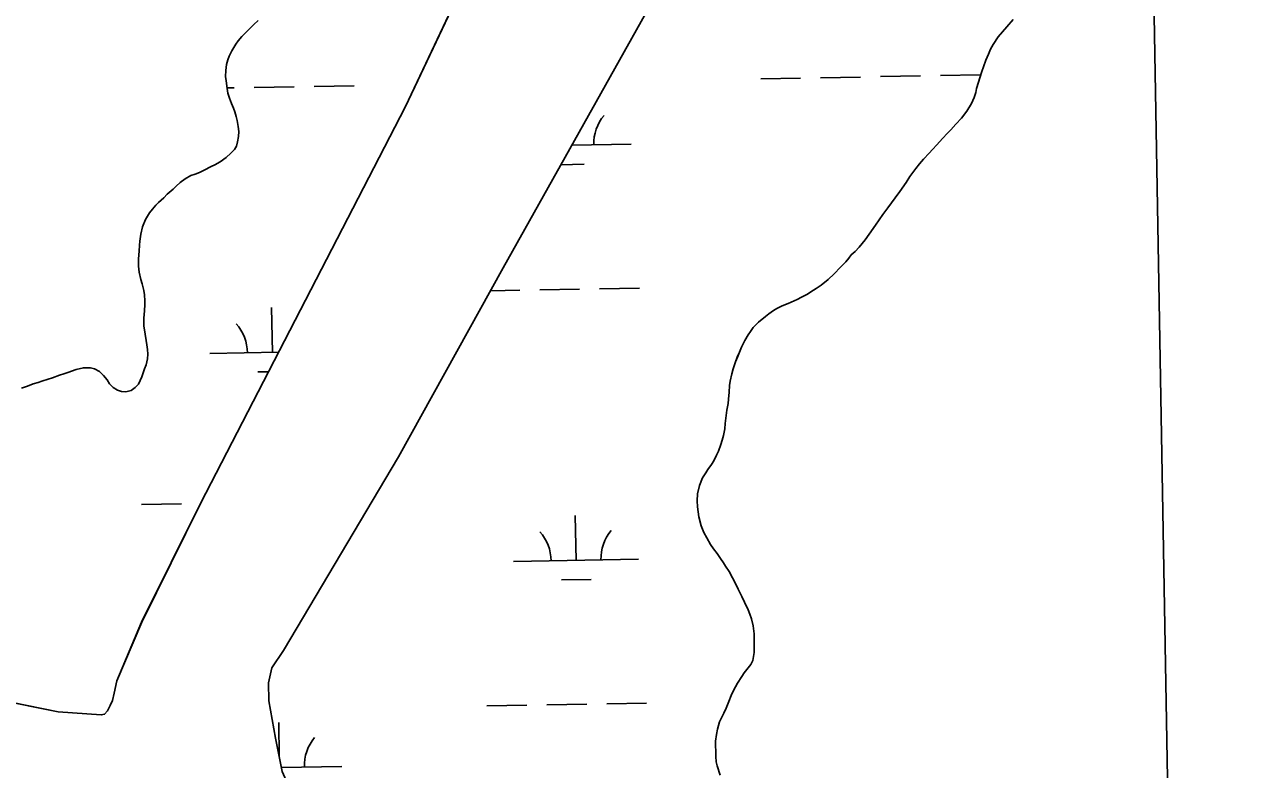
# Model space of a CAD drawing. Extents: x 3887375 to 3925618, y 296674 to 322633.
# Drawn here: x 3922438 to 3923418, y 311693 to 312290 of the extents above; entities that cross this region are included whole.
import ezdxf

# ---------------------------------------------------------------- set-up
doc = ezdxf.new("R2010")
doc.units = 0
for name, color, linetype in [('V-GRID-FRAM', 7, 'Continuous'), ('V-TOPO-SHOR', 7, 'Continuous'), ('V-WETL-SWMP', 7, 'Continuous')]:
    doc.layers.add(name, color=color, linetype=linetype)

msp = doc.modelspace()

# ---------------------------------------------------------------- linework, layer by layer
at = {"layer": 'V-GRID-FRAM'}
msp.add_lwpolyline([(3891343.33, 320285.84), (3923192.81, 320832.52), (3923512.79, 302652.88), (3891647.44, 302105.93), (3891343.33, 320285.84)], dxfattribs=at)
at = {"layer": 'V-TOPO-SHOR'}
for points in [[(3923024.96, 312804.78), (3922891.43, 312538.25), (3922743.01, 312224.3), (3922578.92, 311906.35), (3922531.7, 311811.1), (3922511.9, 311764.14), (3922509.65, 311754.29), (3922508.29, 311748.47), (3922506.49, 311744.45), (3922504.24, 311739.98), (3922502, 311737.3), (3922499.31, 311736.85), (3922464.84, 311739.16), (3922391.46, 311754.1), (3922331.51, 311774.82), (3922236.27, 311826.06), (3922100.77, 311897.09), (3921925.48, 311990.14), (3921732.3, 312090.84), (3921597.68, 312149.33), (3921546.69, 312174.06), (3921484.53, 312204.2), (3921425.52, 312243.72)], [(3923360.82, 311287.28), (3923271.14, 311331.82), (3923064.08, 311433.89), (3922823.04, 311557.08), (3922705, 311624.93), (3922681.75, 311639.31), (3922672.37, 311646.05), (3922660.75, 311659.05), (3922650.95, 311676.54), (3922644.26, 311691.32), (3922638.95, 311718.2), (3922633.64, 311748.2), (3922633.22, 311762.53), (3922635.94, 311774.61), (3922645.37, 311788.47), (3922737.48, 311943.61), (3922821.52, 312095.2), (3922935.68, 312299.09)], [(3922625.03, 312293.19), (3922621.66, 312290.15), (3922619.21, 312287.71), (3922614.78, 312283.15), (3922612.03, 312280.56), (3922608.97, 312277.05), (3922607.13, 312274.31), (3922604.07, 312269.13), (3922601.93, 312264.71), (3922600.7, 312261.82), (3922599.62, 312258.16), (3922599.16, 312253.28), (3922598.99, 312248.55), (3922599.29, 312245.04), (3922600.19, 312238.93), (3922600.79, 312235.12), (3922602.16, 312230.99), (3922603.68, 312226.87), (3922605.19, 312223.06), (3922606.25, 312220), (3922607.47, 312216.49), (3922608.22, 312213.13), (3922609.13, 312208.4), (3922609.58, 312204.28), (3922609.26, 312200.32), (3922608.49, 312196.2), (3922607.57, 312192.69), (3922606.19, 312189.95), (3922603.13, 312187.05), (3922599.31, 312183.4), (3922594.57, 312180.06), (3922590.3, 312177.62), (3922587.39, 312176.26), (3922581.74, 312173.37), (3922577.93, 312171.55), (3922574.56, 312170.18), (3922571.21, 312169.12), (3922566.47, 312166.54), (3922562.65, 312163.49), (3922559.44, 312160.45), (3922556.84, 312158.17), (3922552.26, 312154.06), (3922549.35, 312151.17), (3922545.22, 312147.51), (3922543.08, 312145.23), (3922540.33, 312142.03), (3922538.04, 312139.14), (3922534.67, 312133.81), (3922532.37, 312128.01), (3922531.13, 312122.07), (3922530.36, 312116.58), (3922529.89, 312113.22), (3922529.58, 312108.49), (3922529.26, 312102.24), (3922529.09, 312096.44), (3922529.69, 312091.56), (3922531.05, 312085.76), (3922532.11, 312082.24), (3922533.32, 312076.9), (3922534.08, 312073.39), (3922534.37, 312068.66), (3922534.37, 312065.61), (3922533.9, 312060.58), (3922533.43, 312054.63), (3922533.57, 312048.68), (3922534.62, 312041.81), (3922535.22, 312036.93), (3922535.82, 312033.26), (3922536.27, 312029.6), (3922536.57, 312025.79), (3922536.25, 312022.28)], [(3923068.06, 312075.9), (3923072.18, 312078.48), (3923076.16, 312081.22), (3923081.81, 312085.78), (3923086.55, 312090.35), (3923091.75, 312095.53), (3923093.89, 312097.66), (3923096.03, 312099.94), (3923098.48, 312102.84), (3923100.16, 312105.42), (3923103.37, 312108.32), (3923106.58, 312111.67), (3923111.48, 312117.6), (3923114.69, 312122.02), (3923119.89, 312129.33), (3923125.71, 312137.71), (3923129.69, 312143.2), (3923135.5, 312151.12), (3923139.17, 312156.3), (3923144.22, 312163.61), (3923147.29, 312168.33), (3923152.03, 312174.58), (3923155.09, 312178.38), (3923158.3, 312182.19), (3923162.74, 312187.06), (3923165.33, 312189.96), (3923168.85, 312193.76), (3923173.44, 312198.63), (3923177.57, 312203.05), (3923180.17, 312205.79), (3923184.14, 312210.21), (3923188.73, 312215.08), (3923193.02, 312220.71), (3923196.69, 312226.81), (3923198.84, 312231.53), (3923200.07, 312235.65), (3923200.84, 312238.85), (3923202.37, 312243.89), (3923203.3, 312247.39), (3923204.99, 312252.57), (3923206.37, 312256.08), (3923208.21, 312261.42), (3923210.35, 312266.45), (3923211.89, 312270.26), (3923214.19, 312274.07), (3923218.17, 312280.16), (3923221.53, 312284.27), (3923224.9, 312288.23), (3923230.1, 312294.02)], [(3922995.21, 311688.54), (3922992.94, 311695.87), (3922992.18, 311699.08), (3922991.89, 311703.5), (3922991.74, 311707.32), (3922991.45, 311712.5), (3922991.6, 311715.86), (3922992.38, 311721.2), (3922993.15, 311725.32), (3922994.84, 311731.26), (3922996.68, 311735.07), (3922998.21, 311738.27), (3923000.06, 311742.23), (3923002.2, 311747.42), (3923004.2, 311752.45), (3923006.04, 311756.26), (3923009.25, 311762.35), (3923012.62, 311767.69), (3923014.61, 311770.58), (3923017.82, 311774.54), (3923019.96, 311777.28), (3923021.5, 311780.33), (3923022.11, 311783.53), (3923022.58, 311786.89), (3923022.59, 311791.01), (3923022.6, 311795.12), (3923022.61, 311801.68), (3923021.71, 311808.1), (3923020.35, 311813.74), (3923019.14, 311817.41), (3923017.77, 311820.92), (3923014.89, 311827.18), (3923012.76, 311831.61), (3923011.39, 311834.36), (3923009.72, 311837.57), (3923007.14, 311843.22), (3923005.31, 311846.58), (3923002.43, 311851.62), (3922999.69, 311856.05), (3922997.87, 311858.65), (3922995.58, 311862.16), (3922992.85, 311866.13), (3922989.96, 311869.95), (3922987.52, 311873.31), (3922984.48, 311878.66), (3922982.21, 311883.09), (3922980.08, 311888.43), (3922978.27, 311895.61), (3922977.06, 311903.54), (3922976.77, 311908.28), (3922977.24, 311914.07), (3922978.62, 311920.63), (3922981.23, 311926.88), (3922983.68, 311930.84), (3922985.37, 311933.58), (3922988.27, 311937.54), (3922990.11, 311940.44), (3922992.25, 311945.01), (3922993.94, 311948.21), (3922995.94, 311953.39), (3922997.01, 311957.05), (3922997.93, 311960.71), (3922999.01, 311966.2), (3922999.33, 311970.32), (3923000.1, 311976.73), (3923000.57, 311980.99), (3923001.65, 311986.48), (3923001.96, 311989.84), (3923002.43, 311995.48), (3923002.75, 312000.82), (3923003.21, 312004.33), (3923004.6, 312010.13), (3923005.68, 312014.09), (3923007.52, 312019.73), (3923009.05, 312023.54), (3923010.74, 312027.51), (3923012.28, 312031.47), (3923015.03, 312036.8), (3923017.64, 312041.37), (3923019.48, 312043.96), (3923021.77, 312047.16), (3923026.05, 312051.58), (3923031.71, 312056.14), (3923034.3, 312058.12), (3923038.12, 312060.86), (3923040.72, 312062.53), (3923045, 312064.66), (3923049.88, 312066.63), (3923056.91, 312069.82), (3923060.42, 312071.49), (3923065.16, 312074.07), (3923068.06, 312075.9)], [(3922536.25, 312022.28), (3922535.18, 312017.4), (3922534.1, 312014.04), (3922531.8, 312007.64), (3922529.04, 312002), (3922526.44, 311999.11), (3922523.23, 311996.68), (3922519.11, 311995.77), (3922515.45, 311996.08), (3922512.4, 311997.16), (3922508.9, 311999.15), (3922506, 312002.2), (3922504.03, 312005.26), (3922501.14, 312008.78), (3922497.94, 312011.99), (3922493.83, 312014.28), (3922490.77, 312014.9), (3922484.98, 312015.07), (3922479.33, 312013.55), (3922472.61, 312011.28), (3922469.41, 312010.22), (3922465.9, 312009.01), (3922460.25, 312007.03), (3922456.73, 312005.82), (3922451.7, 312004.31), (3922448.64, 312003.24), (3922444.83, 312002.03), (3922440.09, 312000.36), (3922435.51, 311998.54)]]:
    msp.add_lwpolyline(points, dxfattribs=at)
at = {"layer": 'V-WETL-SWMP'}
for p, q in [((3922891.43, 312538.25), (3922743.01, 312224.3)), ((3922821.52, 312095.2), (3922935.68, 312299.09)), ((3922619.22, 312287.71), (3922621.66, 312290.15)), ((3923224.9, 312288.23), (3923221.53, 312284.27)), ((3923230.1, 312294.02), (3923224.9, 312288.23)), ((3922608.97, 312277.05), (3922612.03, 312280.56)), ((3922612.03, 312280.56), (3922614.78, 312283.15)), ((3922614.78, 312283.15), (3922619.22, 312287.71)), ((3923218.17, 312280.16), (3923214.19, 312274.07)), ((3923221.53, 312284.27), (3923218.17, 312280.16)), ((3922601.93, 312264.71), (3922604.07, 312269.13)), ((3922604.07, 312269.13), (3922607.13, 312274.31)), ((3922607.13, 312274.31), (3922608.97, 312277.05)), ((3923211.89, 312270.26), (3923210.35, 312266.45)), ((3923214.19, 312274.07), (3923211.89, 312270.26)), ((3922599.62, 312258.16), (3922600.7, 312261.82)), ((3922600.7, 312261.82), (3922601.93, 312264.71)), ((3923208.21, 312261.42), (3923206.37, 312256.08)), ((3923210.35, 312266.45), (3923208.21, 312261.42)), ((3922598.99, 312248.55), (3922599.16, 312253.28)), ((3922599.16, 312253.28), (3922599.62, 312258.16)), ((3923123.76, 312248.31), (3923155.76, 312248.86)), ((3923171.75, 312249.14), (3923203.75, 312249.68)), ((3923204.99, 312252.57), (3923203.3, 312247.39)), ((3923206.37, 312256.08), (3923204.99, 312252.57)), ((3922599.29, 312245.04), (3922598.99, 312248.55)), ((3922600.19, 312238.93), (3922599.29, 312245.04)), ((3922600.13, 312239.32), (3922605.93, 312239.42)), ((3922600.79, 312235.12), (3922600.19, 312238.93)), ((3922621.93, 312239.7), (3922653.92, 312240.25)), ((3922669.92, 312240.52), (3922701.92, 312241.07)), ((3923027.78, 312246.66), (3923059.77, 312247.21)), ((3923075.77, 312247.49), (3923107.76, 312248.04)), ((3923200.84, 312238.85), (3923200.07, 312235.65)), ((3923202.37, 312243.88), (3923200.84, 312238.85)), ((3923203.3, 312247.39), (3923202.37, 312243.88)), ((3922602.16, 312230.99), (3922600.79, 312235.12)), ((3922603.68, 312226.87), (3922602.16, 312230.99)), ((3923198.84, 312231.53), (3923196.69, 312226.81)), ((3923200.07, 312235.65), (3923198.84, 312231.53)), ((3922743.01, 312224.3), (3922578.92, 311906.35)), ((3922605.19, 312223.06), (3922603.68, 312226.87)), ((3922606.25, 312220), (3922605.19, 312223.06)), ((3922607.47, 312216.49), (3922606.25, 312220)), ((3923193.02, 312220.71), (3923188.73, 312215.08)), ((3923196.69, 312226.81), (3923193.02, 312220.71)), ((3922608.22, 312213.13), (3922607.47, 312216.49)), ((3922609.13, 312208.4), (3922608.22, 312213.13)), ((3923184.15, 312210.21), (3923180.17, 312205.79)), ((3923188.73, 312215.08), (3923184.15, 312210.21)), ((3922608.49, 312196.2), (3922609.26, 312200.32)), ((3922609.58, 312204.28), (3922609.13, 312208.4)), ((3922609.26, 312200.32), (3922609.58, 312204.28)), ((3923177.57, 312203.05), (3923173.44, 312198.64)), ((3923180.17, 312205.79), (3923177.57, 312203.05)), ((3922603.13, 312187.05), (3922606.19, 312189.95)), ((3922606.19, 312189.95), (3922607.57, 312192.69)), ((3922607.57, 312192.69), (3922608.49, 312196.2)), ((3922876.46, 312193.32), (3922924.07, 312194.13)), ((3923165.34, 312189.96), (3923162.74, 312187.06)), ((3923168.85, 312193.76), (3923165.34, 312189.96)), ((3923173.44, 312198.64), (3923168.85, 312193.76)), ((3922590.29, 312177.62), (3922594.57, 312180.06)), ((3922594.57, 312180.06), (3922599.31, 312183.4)), ((3922599.31, 312183.4), (3922603.13, 312187.05)), ((3923158.3, 312182.19), (3923155.09, 312178.38)), ((3923162.74, 312187.06), (3923158.3, 312182.19)), ((3922574.56, 312170.18), (3922577.93, 312171.55)), ((3922577.93, 312171.55), (3922581.74, 312173.37)), ((3922581.74, 312173.37), (3922587.39, 312176.26)), ((3922587.39, 312176.26), (3922590.29, 312177.62)), ((3922867.73, 312177.73), (3922886.34, 312178.05)), ((3923152.03, 312174.58), (3923147.29, 312168.33)), ((3923155.09, 312178.38), (3923152.03, 312174.58)), ((3922556.84, 312158.17), (3922559.44, 312160.45)), ((3922559.44, 312160.45), (3922562.65, 312163.49)), ((3922562.65, 312163.49), (3922566.47, 312166.54)), ((3922566.47, 312166.54), (3922571.21, 312169.12)), ((3922571.21, 312169.12), (3922574.56, 312170.18)), ((3923144.23, 312163.61), (3923139.17, 312156.3)), ((3923147.29, 312168.33), (3923144.23, 312163.61)), ((3922545.22, 312147.51), (3922549.35, 312151.17)), ((3922549.35, 312151.17), (3922552.26, 312154.06)), ((3922552.26, 312154.06), (3922556.84, 312158.17)), ((3923135.5, 312151.12), (3923129.69, 312143.2)), ((3923139.17, 312156.3), (3923135.5, 312151.12)), ((3922538.04, 312139.14), (3922540.33, 312142.03)), ((3922540.33, 312142.03), (3922543.08, 312145.23)), ((3922543.08, 312145.23), (3922545.22, 312147.51)), ((3923129.69, 312143.2), (3923125.71, 312137.71)), ((3922532.37, 312128.01), (3922534.67, 312133.81)), ((3922534.67, 312133.81), (3922538.04, 312139.14)), ((3923125.71, 312137.71), (3923119.89, 312129.33)), ((3922530.36, 312116.58), (3922531.13, 312122.07)), ((3922531.13, 312122.07), (3922532.37, 312128.01)), ((3923114.69, 312122.02), (3923111.48, 312117.6)), ((3923119.89, 312129.33), (3923114.69, 312122.02)), ((3922529.58, 312108.49), (3922529.89, 312113.22)), ((3922529.89, 312113.22), (3922530.36, 312116.58)), ((3923106.58, 312111.67), (3923103.37, 312108.32)), ((3923111.48, 312117.6), (3923106.58, 312111.67)), ((3922529.09, 312096.44), (3922529.26, 312102.24)), ((3922529.26, 312102.24), (3922529.58, 312108.49)), ((3923098.48, 312102.84), (3923096.03, 312099.94)), ((3923100.16, 312105.42), (3923098.48, 312102.84)), ((3923103.37, 312108.32), (3923100.16, 312105.42)), ((3922529.69, 312091.56), (3922529.09, 312096.44)), ((3922737.48, 311943.61), (3922821.52, 312095.2)), ((3923091.75, 312095.53), (3923086.55, 312090.35)), ((3923093.89, 312097.66), (3923091.75, 312095.53)), ((3923096.03, 312099.94), (3923093.89, 312097.66)), ((3922531.05, 312085.76), (3922529.69, 312091.56)), ((3922532.12, 312082.24), (3922531.05, 312085.76)), ((3922533.32, 312076.9), (3922532.12, 312082.24)), ((3923081.81, 312085.78), (3923076.16, 312081.22)), ((3923086.55, 312090.35), (3923081.81, 312085.78)), ((3922534.08, 312073.39), (3922533.32, 312076.9)), ((3922534.37, 312068.66), (3922534.08, 312073.39)), ((3922811.3, 312076.75), (3922834.66, 312077.15)), ((3922850.65, 312077.43), (3922882.65, 312077.97)), ((3922898.65, 312078.25), (3922930.64, 312078.8)), ((3923065.16, 312074.07), (3923060.42, 312071.49)), ((3923068.06, 312075.9), (3923065.16, 312074.07)), ((3923072.18, 312078.48), (3923068.06, 312075.9)), ((3923076.16, 312081.22), (3923072.18, 312078.48)), ((3922533.9, 312060.58), (3922534.37, 312065.61)), ((3922534.37, 312065.61), (3922534.37, 312068.66)), ((3922636.42, 312027.31), (3922635.8, 312063.31)), ((3923040.72, 312062.53), (3923038.12, 312060.86)), ((3923045, 312064.66), (3923040.72, 312062.53)), ((3923049.88, 312066.63), (3923045, 312064.66)), ((3923056.91, 312069.82), (3923049.88, 312066.63)), ((3923060.42, 312071.49), (3923056.91, 312069.82)), ((3922533.43, 312054.63), (3922533.9, 312060.58)), ((3922533.57, 312048.68), (3922533.43, 312054.63)), ((3923031.71, 312056.14), (3923026.05, 312051.58)), ((3923034.3, 312058.12), (3923031.71, 312056.14)), ((3923038.12, 312060.86), (3923034.3, 312058.12)), ((3922534.62, 312041.81), (3922533.57, 312048.68)), ((3923019.47, 312043.96), (3923017.64, 312041.37)), ((3923021.77, 312047.16), (3923019.47, 312043.96)), ((3923026.05, 312051.58), (3923021.77, 312047.16)), ((3922535.22, 312036.93), (3922534.62, 312041.81)), ((3922535.82, 312033.26), (3922535.22, 312036.93)), ((3922536.27, 312029.6), (3922535.82, 312033.26)), ((3923015.03, 312036.8), (3923012.28, 312031.47)), ((3923017.64, 312041.37), (3923015.03, 312036.8)), ((3922536.26, 312022.28), (3922536.57, 312025.79)), ((3922536.57, 312025.79), (3922536.27, 312029.6)), ((3922586.43, 312026.45), (3922641.39, 312027.4)), ((3923009.06, 312023.54), (3923007.52, 312019.73)), ((3923010.74, 312027.51), (3923009.06, 312023.54)), ((3923012.28, 312031.47), (3923010.74, 312027.51)), ((3922472.61, 312011.28), (3922479.33, 312013.55)), ((3922479.33, 312013.55), (3922484.98, 312015.07)), ((3922484.98, 312015.07), (3922490.78, 312014.9)), ((3922490.78, 312014.9), (3922493.83, 312014.28)), ((3922493.83, 312014.28), (3922497.94, 312011.99)), ((3922531.8, 312007.64), (3922534.1, 312014.04)), ((3922534.1, 312014.04), (3922535.18, 312017.4)), ((3922535.18, 312017.4), (3922536.26, 312022.28)), ((3923005.68, 312014.09), (3923004.6, 312010.13)), ((3923007.52, 312019.73), (3923005.68, 312014.09)), ((3922448.64, 312003.24), (3922451.7, 312004.31)), ((3922451.7, 312004.31), (3922456.73, 312005.82)), ((3922456.73, 312005.82), (3922460.25, 312007.03)), ((3922460.25, 312007.03), (3922465.9, 312009.01)), ((3922465.9, 312009.01), (3922469.41, 312010.22)), ((3922469.41, 312010.22), (3922472.61, 312011.28)), ((3922497.94, 312011.99), (3922501.14, 312008.78)), ((3922501.14, 312008.78), (3922504.03, 312005.26)), ((3922504.03, 312005.26), (3922506, 312002.21)), ((3922529.04, 312002), (3922531.8, 312007.64)), ((3922624.68, 312011.68), (3922633.35, 312011.83)), ((3923003.22, 312004.33), (3923002.75, 312000.82)), ((3923004.6, 312010.13), (3923003.22, 312004.33)), ((3922435.51, 311998.54), (3922440.09, 312000.36)), ((3922440.09, 312000.36), (3922444.83, 312002.03)), ((3922444.83, 312002.03), (3922448.64, 312003.24)), ((3922506, 312002.21), (3922508.9, 311999.15)), ((3922508.9, 311999.15), (3922512.4, 311997.16)), ((3922512.4, 311997.16), (3922515.45, 311996.08)), ((3922515.45, 311996.08), (3922519.11, 311995.77)), ((3922519.11, 311995.77), (3922523.23, 311996.68)), ((3922523.23, 311996.68), (3922526.44, 311999.11)), ((3922526.44, 311999.11), (3922529.04, 312002)), ((3923002.43, 311995.48), (3923001.96, 311989.84)), ((3923002.75, 312000.82), (3923002.43, 311995.48)), ((3923001.65, 311986.48), (3923000.57, 311980.99)), ((3923001.96, 311989.84), (3923001.65, 311986.48)), ((3923000.1, 311976.73), (3922999.33, 311970.32)), ((3923000.57, 311980.99), (3923000.1, 311976.73)), ((3922999.01, 311966.2), (3922997.93, 311960.71)), ((3922999.33, 311970.32), (3922999.01, 311966.2)), ((3922997.01, 311957.05), (3922995.94, 311953.39)), ((3922997.93, 311960.71), (3922997.01, 311957.05)), ((3922992.25, 311945.01), (3922990.11, 311940.44)), ((3922993.94, 311948.21), (3922992.25, 311945.01)), ((3922995.94, 311953.39), (3922993.94, 311948.21)), ((3922645.37, 311788.47), (3922737.48, 311943.61)), ((3922988.27, 311937.54), (3922985.37, 311933.58)), ((3922990.11, 311940.44), (3922988.27, 311937.54)), ((3922981.23, 311926.88), (3922978.62, 311920.63)), ((3922983.68, 311930.84), (3922981.23, 311926.88)), ((3922985.37, 311933.58), (3922983.68, 311930.84)), ((3922978.62, 311920.63), (3922977.24, 311914.07)), ((3922531.65, 311905.42), (3922563.65, 311905.97)), ((3922578.92, 311906.35), (3922531.71, 311811.1)), ((3922977.24, 311914.07), (3922976.77, 311908.27)), ((3922976.77, 311908.27), (3922977.06, 311903.54)), ((3922879.79, 311860.65), (3922879.17, 311896.65)), ((3922977.06, 311903.54), (3922978.27, 311895.61)), ((3922978.27, 311895.61), (3922980.08, 311888.43)), ((3922980.08, 311888.43), (3922982.21, 311883.09)), ((3922982.21, 311883.09), (3922984.48, 311878.66)), ((3922984.48, 311878.66), (3922987.52, 311873.31)), ((3922987.52, 311873.31), (3922989.96, 311869.95)), ((3922989.96, 311869.95), (3922992.85, 311866.13)), ((3922829.79, 311859.79), (3922929.78, 311861.51)), ((3922992.85, 311866.13), (3922995.58, 311862.16)), ((3922995.58, 311862.16), (3922997.87, 311858.65)), ((3922997.87, 311858.65), (3922999.69, 311856.05)), ((3922999.69, 311856.05), (3923002.43, 311851.62)), ((3923002.43, 311851.62), (3923005.31, 311846.58)), ((3922868.05, 311845.02), (3922892.05, 311845.43)), ((3923005.31, 311846.58), (3923007.14, 311843.22)), ((3923007.14, 311843.22), (3923009.72, 311837.57)), ((3923009.72, 311837.57), (3923011.39, 311834.36)), ((3923011.39, 311834.36), (3923012.76, 311831.61)), ((3923012.76, 311831.61), (3923014.89, 311827.18)), ((3923014.89, 311827.18), (3923017.77, 311820.92)), ((3923017.77, 311820.92), (3923019.14, 311817.41)), ((3923019.14, 311817.41), (3923020.35, 311813.74)), ((3922531.71, 311811.1), (3922511.91, 311764.13)), ((3923020.35, 311813.74), (3923021.71, 311808.1)), ((3923021.71, 311808.1), (3923022.61, 311801.68)), ((3923022.61, 311801.68), (3923022.6, 311795.12)), ((3922635.94, 311774.61), (3922645.37, 311788.47)), ((3923022.59, 311791.01), (3923022.58, 311786.89)), ((3923022.6, 311795.12), (3923022.59, 311791.01)), ((3923021.5, 311780.33), (3923019.96, 311777.28)), ((3923022.11, 311783.53), (3923021.5, 311780.33)), ((3923022.58, 311786.89), (3923022.11, 311783.53)), ((3922633.22, 311762.53), (3922635.94, 311774.61)), ((3923014.61, 311770.58), (3923012.62, 311767.68)), ((3923017.82, 311774.54), (3923014.61, 311770.58)), ((3923019.96, 311777.28), (3923017.82, 311774.54)), ((3922511.91, 311764.13), (3922509.65, 311754.29)), ((3922633.64, 311748.2), (3922633.22, 311762.53)), ((3923009.25, 311762.35), (3923006.04, 311756.26)), ((3923012.62, 311767.68), (3923009.25, 311762.35)), ((3922464.84, 311739.17), (3922391.46, 311754.1)), ((3922509.65, 311754.29), (3922508.29, 311748.47)), ((3923004.2, 311752.45), (3923002.2, 311747.42)), ((3923006.04, 311756.26), (3923004.2, 311752.45)), ((3922499.31, 311736.85), (3922464.84, 311739.17)), ((3922504.24, 311739.98), (3922502, 311737.29)), ((3922506.49, 311744.45), (3922504.24, 311739.98)), ((3922508.29, 311748.47), (3922506.49, 311744.45)), ((3922638.95, 311718.19), (3922633.64, 311748.2)), ((3922808.37, 311743.98), (3922840.37, 311744.52)), ((3922856.36, 311744.8), (3922888.36, 311745.35)), ((3922904.36, 311745.62), (3922936.35, 311746.17)), ((3923000.06, 311742.23), (3922998.21, 311738.27)), ((3923002.2, 311747.42), (3923000.06, 311742.23)), ((3922502, 311737.29), (3922499.31, 311736.85)), ((3922641.99, 311702.82), (3922641.51, 311730.68)), ((3922994.84, 311731.26), (3922993.15, 311725.31)), ((3922996.68, 311735.07), (3922994.84, 311731.26)), ((3922998.21, 311738.27), (3922996.68, 311735.07)), ((3922992.38, 311721.2), (3922991.61, 311715.86)), ((3922993.15, 311725.31), (3922992.38, 311721.2)), ((3922644.26, 311691.32), (3922638.95, 311718.19)), ((3922991.61, 311715.86), (3922991.45, 311712.5)), ((3922991.45, 311712.5), (3922991.74, 311707.32)), ((3922991.74, 311707.32), (3922991.89, 311703.5)), ((3922991.89, 311703.5), (3922992.18, 311699.08)), ((3922643.59, 311694.71), (3922692.12, 311695.54)), ((3922992.18, 311699.08), (3922992.94, 311695.87)), ((3922992.94, 311695.87), (3922995.21, 311688.54))]:
    msp.add_line(p, q, dxfattribs=at)
for centre, start, end in [((3922929.3, 312194.7), 140.21154, 181.75519), ((3922581.18, 312026.84), 0.21154, 41.7552), ((3922824.54, 311860.18), 0.21154, 41.7552), ((3922935.01, 311862.07), 140.21154, 181.75519), ((3922697.35, 311696.11), 140.21154, 181.75519)]:
    msp.add_arc(centre, 35.25, start, end, dxfattribs=at)

doc.saveas('drawing.dxf')
